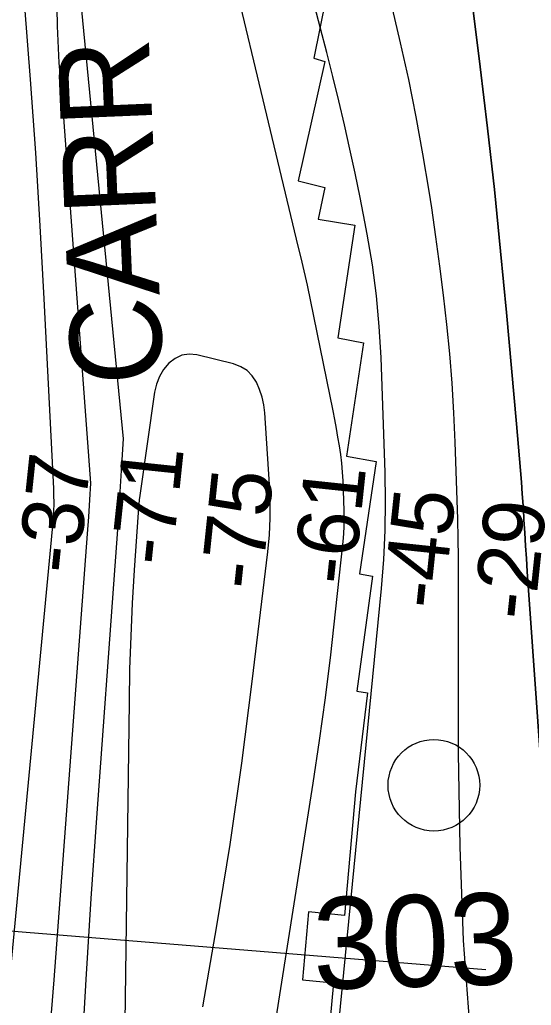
# Model space of a CAD drawing. Extents: x 3161665 to 3199565, y 885729 to 911164.
# Drawn here: x 3176890 to 3177449, y 901233 to 902309 of the extents above; entities that cross this region are included whole.
import ezdxf

# ---------------------------------------------------------------- set-up
doc = ezdxf.new("R2010")
doc.units = 0
for name, color, linetype in [('V-RIVR-IDEN', 7, 'Continuous'), ('V-RIVR-MILE', 7, 'Continuous'), ('V-RIVR-RANG', 7, 'Continuous'), ('V-RRAP-RVMT', 7, 'Continuous'), ('V-RRAP-RVMT-IDEN', 7, 'Continuous'), ('V-TOPO-DPTH', 7, 'Continuous'), ('V-TOPO-MAJR', 7, 'Continuous'), ('V-TOPO-MINR', 7, 'Continuous')]:
    doc.layers.add(name, color=color, linetype=linetype)

msp = doc.modelspace()

# ---------------------------------------------------------------- linework, layer by layer
at = {"layer": 'V-RIVR-MILE'}
msp.add_circle((3177342.6, 901473.4), 50, dxfattribs=at)
at = {"layer": 'V-RIVR-RANG'}
msp.add_line((3175964.1, 901389.3), (3177399.4, 901272.1), dxfattribs=at)
at = {"layer": 'V-RRAP-RVMT'}
for points in [[(3177237.5, 902395.3), (3177211.4, 902267.2), (3177223.6, 902263.8), (3177194.5, 902133.2), (3177223.5, 902126.2), (3177216.4, 902091.4)], [(3177216.4, 902091.4), (3177256.4, 902084.9), (3177237.7, 901961.9), (3177265.9, 901956.5), (3177247.2, 901832.9), (3177279.7, 901826.8), (3177261.5, 901704.3), (3177275.5, 901701.6), (3177258.4, 901576.3), (3177270, 901574.3), (3177257.2, 901466.1), (3177244.9, 901331.3), (3177205.8, 901335.2)], [(3177205.8, 901335.2), (3177199.1, 901261), (3177233, 901257.5), (3177222.1, 901139.2), (3177218, 901139.5), (3177211.5, 901049.7), (3177215.6, 901049.1), (3177203.2, 900927), (3177197, 900927.4), (3177186.2, 900811.6), (3177176.4, 900812.3), (3177165.5, 900688.5), (3176893, 900713.1)]]:
    msp.add_lwpolyline(points, dxfattribs=at)
at = {"layer": 'V-TOPO-DPTH'}
for points in [[(3177461.9, 901461.2), (3177444.6, 901706.8), (3177443.6, 901720.9), (3177442.7, 901735), (3177441.8, 901749.1), (3177440.9, 901763.2), (3177440.7, 901766), (3177439.9, 901778.7), (3177439.1, 901791.5), (3177438.2, 901804.2), (3177437.2, 901817), (3177436.2, 901829.7), (3177435.1, 901842.5), (3177434, 901855.2), (3177432.9, 901868), (3177421.9, 901989.5), (3177415.5, 902056.7), (3177408.7, 902123.9), (3177401.1, 902191), (3177393.2, 902258), (3177378.2, 902378.3)], [(3177378.2, 902378.3), (3177393.2, 902258), (3177401.1, 902191), (3177408.7, 902123.9), (3177415.5, 902056.7), (3177421.9, 901989.5), (3177432.9, 901868), (3177434, 901855.2), (3177435.1, 901842.5), (3177436.2, 901829.7), (3177437.2, 901817), (3177438.2, 901804.2), (3177439.1, 901791.5), (3177439.9, 901778.7), (3177440.7, 901766), (3177440.9, 901763.2), (3177441.8, 901749.1), (3177442.7, 901735), (3177443.6, 901720.9), (3177444.6, 901706.8), (3177461.9, 901461.2)]]:
    msp.add_lwpolyline(points, dxfattribs=at)
at = {"layer": 'V-TOPO-MAJR'}
for points in [[(3177382.4, 901202), (3177375.1, 901304), (3177371.2, 901406.1), (3177369.5, 901508.4), (3177369.5, 901701.1), (3177369.3, 901722), (3177369.1, 901742.9), (3177368.6, 901763.8), (3177368, 901784.7), (3177365.9, 901848), (3177364.5, 901880.2), (3177362.6, 901912.3), (3177359.9, 901944.4), (3177356.9, 901976.4), (3177353.2, 902008.4), (3177349.2, 902040.3), (3177344.9, 902072.2), (3177340.2, 902104), (3177337.4, 902122.1), (3177330.7, 902162.8), (3177323.4, 902203.4), (3177315.1, 902243.9), (3177306.2, 902284.2), (3177279.7, 902398.4)], [(3176895.7, 902323.7), (3176901.9, 902243.9), (3176907.6, 902164.1), (3176912.5, 902084.3), (3176916.9, 902004.5), (3176927.2, 901797.4), (3176927.4, 901792.8), (3176927.5, 901788.2), (3176927.6, 901783.6), (3176927.6, 901779), (3176927.5, 901774.4), (3176927.3, 901769.8), (3176927, 901765.3), (3176926.6, 901760.7), (3176848.7, 900942.6), (3176847.1, 900927.3), (3176845.3, 900912), (3176843.2, 900896.7), (3176840.9, 900881.4), (3176828.4, 900803.6), (3176819, 900749.6), (3176808.6, 900695.7), (3176796.7, 900642.2)]]:
    msp.add_lwpolyline(points, dxfattribs=at)
at = {"layer": 'V-TOPO-MINR'}
for points in [[(3177120.7, 900902.4), (3177210.7, 901475.7), (3177217.7, 901522.3), (3177224.2, 901569), (3177230, 901615.8), (3177235.3, 901662.6), (3177243.5, 901739.5), (3177244.2, 901747.9), (3177244.7, 901756.4), (3177244.8, 901764.9), (3177244.7, 901773.3), (3177243.6, 901805.7), (3177243, 901815.4), (3177242.2, 901825), (3177241.1, 901834.6), (3177239.6, 901844.1), (3177237.9, 901853.6), (3177236.2, 901863.1), (3177234.3, 901872.6), (3177232.5, 901882.1), (3177204.6, 902019.5), (3177198.9, 902044.6), (3177192.5, 902069.6), (3177091, 902494.5)], [(3177220, 901020.3), (3177285.3, 901688.2), (3177287.8, 901719.8), (3177289.4, 901751.4), (3177289.8, 901783.1), (3177289.3, 901814.8), (3177284.9, 901940.3), (3177283, 901974.2), (3177280, 902007.9), (3177275.5, 902041.5), (3177269.9, 902075), (3177267.3, 902088.6), (3177262.1, 902115.2), (3177256.7, 902141.7), (3177251, 902168.1), (3177245, 902194.5), (3177238.7, 902220.9), (3177232.4, 902247.2), (3177225.8, 902273.4), (3177219, 902299.6), (3177181.8, 902442.3)], [(3177461.9, 901461.2), (3177444.6, 901706.8), (3177443.6, 901720.9), (3177442.7, 901735), (3177441.8, 901749.1), (3177440.9, 901763.2), (3177440.7, 901766), (3177439.9, 901778.7), (3177439.1, 901791.5), (3177438.2, 901804.2), (3177437.2, 901817), (3177436.2, 901829.7), (3177435.1, 901842.5), (3177434, 901855.2), (3177432.9, 901868), (3177421.9, 901989.5), (3177415.5, 902056.7), (3177408.7, 902123.9), (3177401.1, 902191), (3177393.2, 902258), (3177378.2, 902378.3)], [(3176953.8, 902361.1), (3177003.5, 901851.7), (3177001.3, 901817), (3176999.1, 901782.3), (3176996.7, 901747.6), (3176994.2, 901712.9), (3176974.2, 901438), (3176968.1, 901349.6), (3176962.5, 901261.3), (3176957.7, 901172.8), (3176953.4, 901084.4), (3176946.9, 900938.1), (3176946.1, 900922.8), (3176945.2, 900907.5), (3176944.2, 900892.2), (3176943.1, 900876.9), (3176918.4, 900559.7)], [(3176930.5, 902342.6), (3176931.2, 902302.4), (3176933.1, 902262.2), (3176936.9, 902222.1), (3176967.7, 901803.4), (3176966.6, 901784.9), (3176965.4, 901766.4), (3176964.1, 901747.9), (3176927.7, 901260.8), (3176923.1, 901202.2), (3176918.2, 901143.7), (3176912.9, 901085.1), (3176907.3, 901026.6), (3176903.7, 900990.1), (3176899.2, 900949.9), (3176894, 900909.9), (3176887.8, 900870), (3176880.9, 900830.3), (3176839.1, 900605.9)], [(3177155.2, 901897.2), (3177152.4, 901905.4), (3177149, 901913.4), (3177144.3, 901920.4), (3177138.7, 901926.2), (3177131.7, 901930.4), (3177123.9, 901933.4), (3177083.9, 901943.3), (3177075.4, 901944), (3177067.3, 901943), (3177060, 901939.5), (3177053.1, 901934.4), (3177047.5, 901927.3), (3177042.9, 901919.7), (3177039.8, 901911.4), (3177037.7, 901902.7), (3177021.6, 901789.7), (3177021, 901785.1), (3177020.5, 901780.5), (3177020.1, 901775.9), (3177019.7, 901771.3), (3177015.5, 901708.4), (3177013.4, 901672.3), (3177011.7, 901636.2), (3177010.5, 901600.1), (3177009.8, 901564), (3177001.4, 900918.5)], [(3177090.3, 901231.5), (3177105.8, 901319.9), (3177120.2, 901408.6), (3177132.8, 901497.5), (3177144.4, 901586.6), (3177161.3, 901728.3), (3177163, 901746.7), (3177164, 901765.1), (3177164, 901783.4), (3177163.3, 901801.9), (3177158.1, 901880), (3177157, 901888.7), (3177155.2, 901897.2)]]:
    msp.add_lwpolyline(points, dxfattribs=at)

# ---------------------------------------------------------------- texts
at = {"layer": 'V-RIVR-IDEN'}
msp.add_text('303', height=100, rotation=1.5902, dxfattribs=at).set_placement((3177211.8, 901250.4))
at = {"layer": 'V-RIVR-RANG'}
for s, p in [('-37', (3176954.6, 901702.8)), ('-71', (3177056.1, 901711.7)), ('-61', (3177255, 901690.7)), ('-75', (3177153.9, 901685.5)), ('-45', (3177352.8, 901664.4)), ('-29', (3177452, 901652.3))]:
    msp.add_text(s, height=67, rotation=83.9775, dxfattribs=at).set_placement(p)
at = {"layer": 'V-RRAP-RVMT-IDEN'}
msp.add_text('CARR', height=100, rotation=92.4204, dxfattribs=at).set_placement((3177047.3, 901912.3))

doc.saveas('drawing.dxf')
